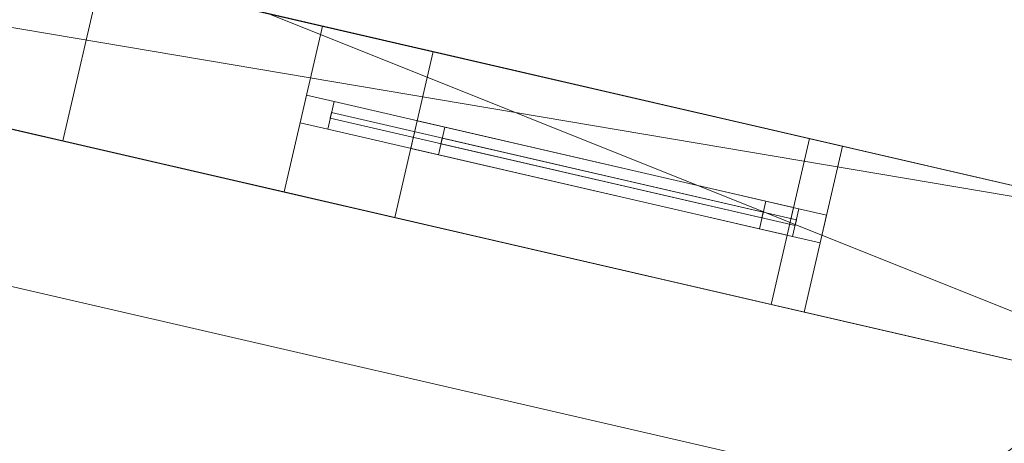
# Model space of a CAD drawing. Header units: millimetres. Extents: x -430348 to -225823, y -86243 to 5084.
# Tile 736 of 1056: x -338964 to -337230, y -66184 to -65438. Entities that reach past the tile are written whole.
import ezdxf

# ---------------------------------------------------------------- set-up
doc = ezdxf.new("R2010")
doc.units = ezdxf.units.MM
for name, color, linetype, lineweight in [('A-GLAZ-CURT', 52, 'Continuous', 9), ('A-GLAZ-CWMG', 51, 'Continuous', 9), ('A-ROOF', 132, 'Continuous', 9), ('A-WALL', 113, 'Continuous', 9)]:
    doc.layers.add(name, color=color, linetype=linetype, lineweight=lineweight)

# ---------------------------------------------------------------- blocks, each defined once
blk = doc.blocks.new('System Panel - Glazed-544236-_3D_ Copy 1')
at = {"layer": 'A-GLAZ-CURT', "transparency": 33554471}
mesh = blk.add_polyface(dxfattribs=at)
corners = [(-290, 5), (-290, 5, 865), (290, 5, 865), (290, 5)]
mesh.append_faces([[corners[k] for k in face] for face in [(2, 3, 0, 1)]])
mesh = blk.add_polyface(dxfattribs=at)
corners = [(290, -5), (-290, -5), (-290, 5), (290, 5)]
mesh.append_faces([[corners[k] for k in face] for face in [(3, 0, 1, 2)]])
mesh = blk.add_polyface(dxfattribs=at)
corners = [(-290, -5, 865), (290, -5, 865), (290, 5, 865), (-290, 5, 865)]
mesh.append_faces([[corners[k] for k in face] for face in [(3, 0, 1, 2)]])
mesh = blk.add_polyface(dxfattribs=at)
corners = [(-290, -5), (-290, -5, 865), (-290, 5, 865), (-290, 5)]
mesh.append_faces([[corners[k] for k in face] for face in [(0, 1, 2, 3)]])
mesh = blk.add_polyface(dxfattribs=at)
corners = [(290, -5, 865), (290, -5), (290, 5), (290, 5, 865)]
mesh.append_faces([[corners[k] for k in face] for face in [(0, 1, 2, 3)]])
mesh = blk.add_polyface(dxfattribs=at)
corners = [(-290, -5), (290, -5), (290, -5, 865), (-290, -5, 865)]
mesh.append_faces([[corners[k] for k in face] for face in [(3, 0, 1, 2)]])
blk = doc.blocks.new('Rectangular Mullion - 50mm x 50mm-531330-_3D_ Copy 1')
at = {"layer": 'A-GLAZ-CWMG'}
mesh = blk.add_polyface(dxfattribs=at)
corners = [(0, 25), (-50, 25), (-50, -25), (0, -25)]
mesh.append_faces([[corners[k] for k in face] for face in [(2, 3, 0, 1)]])
mesh = blk.add_polyface(dxfattribs=at)
corners = [(-50, 25), (0, 25), (0, 25, -360), (-50, 25, -360)]
mesh.append_faces([[corners[k] for k in face] for face in [(3, 0, 1, 2)]])
mesh = blk.add_polyface(dxfattribs=at)
corners = [(-50, -25), (-50, 25), (-50, 25, -360), (-50, -25, -360)]
mesh.append_faces([[corners[k] for k in face] for face in [(3, 0, 1, 2)]])
mesh = blk.add_polyface(dxfattribs=at)
corners = [(0, 25), (0, -25), (0, -25, -360), (0, 25, -360)]
mesh.append_faces([[corners[k] for k in face] for face in [(3, 0, 1, 2)]])
mesh = blk.add_polyface(dxfattribs=at)
corners = [(0, -25), (-50, -25), (-50, -25, -360), (0, -25, -360)]
mesh.append_faces([[corners[k] for k in face] for face in [(3, 0, 1, 2)]])
blk = doc.blocks.new('Rectangular Mullion - 50mm x 50mm-494482-_3D_ Copy 1')
at = {"layer": 'A-GLAZ-CWMG'}
mesh = blk.add_polyface(dxfattribs=at)
corners = [(0, 25), (-50, 25), (-50, -25), (0, -25)]
mesh.append_faces([[corners[k] for k in face] for face in [(2, 3, 0, 1)]])
mesh = blk.add_polyface(dxfattribs=at)
corners = [(0, 25, -580.1), (0, -25, -580.1), (-50, -25, -580.1), (-50, 25, -580.1)]
mesh.append_faces([[corners[k] for k in face] for face in [(0, 1, 2, 3)]])
mesh = blk.add_polyface(dxfattribs=at)
corners = [(-50, 25), (0, 25), (0, 25, -580.1), (-50, 25, -580.1)]
mesh.append_faces([[corners[k] for k in face] for face in [(0, 1, 2, 3)]])
mesh = blk.add_polyface(dxfattribs=at)
corners = [(-50, -25), (-50, 25), (-50, 25, -580.1), (-50, -25, -580.1)]
mesh.append_faces([[corners[k] for k in face] for face in [(0, 1, 2, 3)]])
mesh = blk.add_polyface(dxfattribs=at)
corners = [(0, 25), (0, -25), (0, -25, -580.1), (0, 25, -580.1)]
mesh.append_faces([[corners[k] for k in face] for face in [(0, 1, 2, 3)]])
mesh = blk.add_polyface(dxfattribs=at)
corners = [(0, -25), (-50, -25), (-50, -25, -580.1), (0, -25, -580.1)]
mesh.append_faces([[corners[k] for k in face] for face in [(0, 1, 2, 3)]])
blk = doc.blocks.new('Rectangular Mullion - 50mm x 50mm-225191-_3D_ Copy 1')
at = {"layer": 'A-GLAZ-CWMG'}
mesh = blk.add_polyface(dxfattribs=at)
corners = [(0, 25), (-50, 25), (-50, -25), (0, -25)]
mesh.append_faces([[corners[k] for k in face] for face in [(3, 0, 1, 2)]])
mesh = blk.add_polyface(dxfattribs=at)
corners = [(-50, 25), (0, 25), (0, 25, -940), (-50, 25, -940)]
mesh.append_faces([[corners[k] for k in face] for face in [(3, 0, 1, 2)]])
mesh = blk.add_polyface(dxfattribs=at)
corners = [(-50, -25), (-50, 25), (-50, 25, -940), (-50, -25, -940)]
mesh.append_faces([[corners[k] for k in face] for face in [(3, 0, 1, 2)]])
mesh = blk.add_polyface(dxfattribs=at)
corners = [(0, 25), (0, -25), (0, -25, -940), (0, 25, -940)]
mesh.append_faces([[corners[k] for k in face] for face in [(3, 0, 1, 2)]])
mesh = blk.add_polyface(dxfattribs=at)
corners = [(0, -25), (-50, -25), (-50, -25, -940), (0, -25, -940)]
mesh.append_faces([[corners[k] for k in face] for face in [(3, 0, 1, 2)]])
blk = doc.blocks.new('Rectangular Mullion - 50mm x 50mm-494483-_3D_ Copy 1')
at = {"layer": 'A-GLAZ-CWMG'}
mesh = blk.add_polyface(dxfattribs=at)
corners = [(0, 25), (-50, 25), (-50, -25), (0, -25)]
mesh.append_faces([[corners[k] for k in face] for face in [(2, 3, 0, 1)]])
mesh = blk.add_polyface(dxfattribs=at)
corners = [(0, 25, -580.1), (0, -25, -580.1), (-50, -25, -580.1), (-50, 25, -580.1)]
mesh.append_faces([[corners[k] for k in face] for face in [(0, 1, 2, 3)]])
mesh = blk.add_polyface(dxfattribs=at)
corners = [(-50, 25), (0, 25), (0, 25, -580.1), (-50, 25, -580.1)]
mesh.append_faces([[corners[k] for k in face] for face in [(0, 1, 2, 3)]])
mesh = blk.add_polyface(dxfattribs=at)
corners = [(-50, -25), (-50, 25), (-50, 25, -580.1), (-50, -25, -580.1)]
mesh.append_faces([[corners[k] for k in face] for face in [(0, 1, 2, 3)]])
mesh = blk.add_polyface(dxfattribs=at)
corners = [(0, 25), (0, -25), (0, -25, -580.1), (0, 25, -580.1)]
mesh.append_faces([[corners[k] for k in face] for face in [(0, 1, 2, 3)]])
mesh = blk.add_polyface(dxfattribs=at)
corners = [(0, -25), (-50, -25), (-50, -25, -580.1), (0, -25, -580.1)]
mesh.append_faces([[corners[k] for k in face] for face in [(0, 1, 2, 3)]])
blk = doc.blocks.new('System Panel - Glazed-544237-_3D_ Copy 1')
at = {"layer": 'A-GLAZ-CURT', "transparency": 33554471}
mesh = blk.add_polyface(dxfattribs=at)
corners = [(-290, 5), (-290, 5, 285), (290, 5, 285), (290, 5)]
mesh.append_faces([[corners[k] for k in face] for face in [(2, 3, 0, 1)]])
mesh = blk.add_polyface(dxfattribs=at)
corners = [(290, -5), (-290, -5), (-290, 5), (290, 5)]
mesh.append_faces([[corners[k] for k in face] for face in [(3, 0, 1, 2)]])
mesh = blk.add_polyface(dxfattribs=at)
corners = [(-290, -5, 285), (290, -5, 285), (290, 5, 285), (-290, 5, 285)]
mesh.append_faces([[corners[k] for k in face] for face in [(3, 0, 1, 2)]])
mesh = blk.add_polyface(dxfattribs=at)
corners = [(-290, -5), (-290, -5, 285), (-290, 5, 285), (-290, 5)]
mesh.append_faces([[corners[k] for k in face] for face in [(0, 1, 2, 3)]])
mesh = blk.add_polyface(dxfattribs=at)
corners = [(290, -5, 285), (290, -5), (290, 5), (290, 5, 285)]
mesh.append_faces([[corners[k] for k in face] for face in [(0, 1, 2, 3)]])
mesh = blk.add_polyface(dxfattribs=at)
corners = [(-290, -5), (290, -5), (290, -5, 285), (-290, -5, 285)]
mesh.append_faces([[corners[k] for k in face] for face in [(3, 0, 1, 2)]])
blk = doc.blocks.new('Rectangular Mullion - 50mm x 50mm-531332-_3D_ Copy 1')
at = {"layer": 'A-GLAZ-CWMG'}
mesh = blk.add_polyface(dxfattribs=at)
corners = [(0, 25, -940), (0, -25, -940), (-50, -25, -940), (-50, 25, -940)]
mesh.append_faces([[corners[k] for k in face] for face in [(0, 1, 2, 3)]])
mesh = blk.add_polyface(dxfattribs=at)
corners = [(-50, 25), (0, 25), (0, 25, -940), (-50, 25, -940)]
mesh.append_faces([[corners[k] for k in face] for face in [(3, 0, 1, 2)]])
mesh = blk.add_polyface(dxfattribs=at)
corners = [(-50, -25), (-50, 25), (-50, 25, -940), (-50, -25, -940)]
mesh.append_faces([[corners[k] for k in face] for face in [(3, 0, 1, 2)]])
mesh = blk.add_polyface(dxfattribs=at)
corners = [(0, 25), (0, -25), (0, -25, -940), (0, 25, -940)]
mesh.append_faces([[corners[k] for k in face] for face in [(3, 0, 1, 2)]])
mesh = blk.add_polyface(dxfattribs=at)
corners = [(0, -25), (-50, -25), (-50, -25, -940), (0, -25, -940)]
mesh.append_faces([[corners[k] for k in face] for face in [(3, 0, 1, 2)]])
blk = doc.blocks.new('Rectangular Mullion - 50mm x 50mm-531333-_3D_ Copy 1')
at = {"layer": 'A-GLAZ-CWMG'}
mesh = blk.add_polyface(dxfattribs=at)
corners = [(0, 25, -360), (0, -25, -360), (-50, -25, -360), (-50, 25, -360)]
mesh.append_faces([[corners[k] for k in face] for face in [(0, 1, 2, 3)]])
mesh = blk.add_polyface(dxfattribs=at)
corners = [(-50, 25), (0, 25), (0, 25, -360), (-50, 25, -360)]
mesh.append_faces([[corners[k] for k in face] for face in [(3, 0, 1, 2)]])
mesh = blk.add_polyface(dxfattribs=at)
corners = [(-50, -25), (-50, 25), (-50, 25, -360), (-50, -25, -360)]
mesh.append_faces([[corners[k] for k in face] for face in [(3, 0, 1, 2)]])
mesh = blk.add_polyface(dxfattribs=at)
corners = [(0, 25), (0, -25), (0, -25, -360), (0, 25, -360)]
mesh.append_faces([[corners[k] for k in face] for face in [(3, 0, 1, 2)]])
mesh = blk.add_polyface(dxfattribs=at)
corners = [(0, -25), (-50, -25), (-50, -25, -360), (0, -25, -360)]
mesh.append_faces([[corners[k] for k in face] for face in [(3, 0, 1, 2)]])
blk = doc.blocks.new('Rectangular Mullion - 50mm x 50mm-494484-_3D_ Copy 1')
at = {"layer": 'A-GLAZ-CWMG'}
mesh = blk.add_polyface(dxfattribs=at)
corners = [(25, 25), (-25, 25), (-25, -25), (25, -25)]
mesh.append_faces([[corners[k] for k in face] for face in [(2, 3, 0, 1)]])
mesh = blk.add_polyface(dxfattribs=at)
corners = [(25, 25, -580.1), (25, -25, -580.1), (-25, -25, -580.1), (-25, 25, -580.1)]
mesh.append_faces([[corners[k] for k in face] for face in [(0, 1, 2, 3)]])
mesh = blk.add_polyface(dxfattribs=at)
corners = [(-25, 25), (25, 25), (25, 25, -580.1), (-25, 25, -580.1)]
mesh.append_faces([[corners[k] for k in face] for face in [(0, 1, 2, 3)]])
mesh = blk.add_polyface(dxfattribs=at)
corners = [(-25, -25), (-25, 25), (-25, 25, -580.1), (-25, -25, -580.1)]
mesh.append_faces([[corners[k] for k in face] for face in [(0, 1, 2, 3)]])
mesh = blk.add_polyface(dxfattribs=at)
corners = [(25, 25), (25, -25), (25, -25, -580.1), (25, 25, -580.1)]
mesh.append_faces([[corners[k] for k in face] for face in [(0, 1, 2, 3)]])
mesh = blk.add_polyface(dxfattribs=at)
corners = [(25, -25), (-25, -25), (-25, -25, -580.1), (25, -25, -580.1)]
mesh.append_faces([[corners[k] for k in face] for face in [(0, 1, 2, 3)]])
blk = doc.blocks.new('Rectangular Mullion - 50mm x 50mm-386243-_3D_ Copy 1')
at = {"layer": 'A-GLAZ-CWMG'}
mesh = blk.add_polyface(dxfattribs=at)
corners = [(0, 25), (-50, 25), (-50, -25), (0, -25)]
mesh.append_faces([[corners[k] for k in face] for face in [(2, 3, 0, 1)]])
mesh = blk.add_polyface(dxfattribs=at)
corners = [(0, 25, -250), (0, -25, -250), (-50, -25, -250), (-50, 25, -250)]
mesh.append_faces([[corners[k] for k in face] for face in [(0, 1, 2, 3)]])
mesh = blk.add_polyface(dxfattribs=at)
corners = [(-50, 25), (0, 25), (0, 25, -250), (-50, 25, -250)]
mesh.append_faces([[corners[k] for k in face] for face in [(0, 1, 2, 3)]])
mesh = blk.add_polyface(dxfattribs=at)
corners = [(-50, -25), (-50, 25), (-50, 25, -250), (-50, -25, -250)]
mesh.append_faces([[corners[k] for k in face] for face in [(0, 1, 2, 3)]])
mesh = blk.add_polyface(dxfattribs=at)
corners = [(0, 25), (0, -25), (0, -25, -250), (0, 25, -250)]
mesh.append_faces([[corners[k] for k in face] for face in [(0, 1, 2, 3)]])
mesh = blk.add_polyface(dxfattribs=at)
corners = [(0, -25), (-50, -25), (-50, -25, -250), (0, -25, -250)]
mesh.append_faces([[corners[k] for k in face] for face in [(0, 1, 2, 3)]])
blk = doc.blocks.new('Rectangular Mullion - 50mm x 50mm-430085-_3D_ Copy 1')
at = {"layer": 'A-GLAZ-CWMG'}
mesh = blk.add_polyface(dxfattribs=at)
corners = [(0, 25), (-50, 25), (-50, -25), (0, -25)]
mesh.append_faces([[corners[k] for k in face] for face in [(3, 0, 1, 2)]])
mesh = blk.add_polyface(dxfattribs=at)
corners = [(0, 25, -840), (0, -25, -840), (-50, -25, -840), (-50, 25, -840)]
mesh.append_faces([[corners[k] for k in face] for face in [(3, 0, 1, 2)]])
mesh = blk.add_polyface(dxfattribs=at)
corners = [(-50, 25), (0, 25), (0, 25, -840), (-50, 25, -840)]
mesh.append_faces([[corners[k] for k in face] for face in [(0, 1, 2, 3)]])
mesh = blk.add_polyface(dxfattribs=at)
corners = [(-50, -25), (-50, 25), (-50, 25, -840), (-50, -25, -840)]
mesh.append_faces([[corners[k] for k in face] for face in [(0, 1, 2, 3)]])
mesh = blk.add_polyface(dxfattribs=at)
corners = [(0, 25), (0, -25), (0, -25, -840), (0, 25, -840)]
mesh.append_faces([[corners[k] for k in face] for face in [(0, 1, 2, 3)]])
mesh = blk.add_polyface(dxfattribs=at)
corners = [(0, -25), (-50, -25), (-50, -25, -840), (0, -25, -840)]
mesh.append_faces([[corners[k] for k in face] for face in [(0, 1, 2, 3)]])
blk = doc.blocks.new('System Panel - Glazed-544238-_3D_ Copy 1')
at = {"layer": 'A-GLAZ-CURT', "transparency": 33554471}
mesh = blk.add_polyface(dxfattribs=at)
corners = [(-420, 5), (-420, 5, 150), (420, 5, 150), (420, 5)]
mesh.append_faces([[corners[k] for k in face] for face in [(1, 2, 3, 0)]])
mesh = blk.add_polyface(dxfattribs=at)
corners = [(420, -5), (-420, -5), (-420, 5), (420, 5)]
mesh.append_faces([[corners[k] for k in face] for face in [(0, 1, 2, 3)]])
mesh = blk.add_polyface(dxfattribs=at)
corners = [(-420, -5, 150), (420, -5, 150), (420, 5, 150), (-420, 5, 150)]
mesh.append_faces([[corners[k] for k in face] for face in [(0, 1, 2, 3)]])
mesh = blk.add_polyface(dxfattribs=at)
corners = [(-420, -5), (-420, -5, 150), (-420, 5, 150), (-420, 5)]
mesh.append_faces([[corners[k] for k in face] for face in [(0, 1, 2, 3)]])
mesh = blk.add_polyface(dxfattribs=at)
corners = [(420, -5, 150), (420, -5), (420, 5), (420, 5, 150)]
mesh.append_faces([[corners[k] for k in face] for face in [(0, 1, 2, 3)]])
mesh = blk.add_polyface(dxfattribs=at)
corners = [(-420, -5), (420, -5), (420, -5, 150), (-420, -5, 150)]
mesh.append_faces([[corners[k] for k in face] for face in [(3, 0, 1, 2)]])
blk = doc.blocks.new('Rectangular Mullion - 50mm x 50mm-386242-_3D_ Copy 1')
at = {"layer": 'A-GLAZ-CWMG'}
mesh = blk.add_polyface(dxfattribs=at)
corners = [(0, 25), (-50, 25), (-50, -25), (0, -25)]
mesh.append_faces([[corners[k] for k in face] for face in [(2, 3, 0, 1)]])
mesh = blk.add_polyface(dxfattribs=at)
corners = [(0, 25, -250), (0, -25, -250), (-50, -25, -250), (-50, 25, -250)]
mesh.append_faces([[corners[k] for k in face] for face in [(0, 1, 2, 3)]])
mesh = blk.add_polyface(dxfattribs=at)
corners = [(-50, 25), (0, 25), (0, 25, -250), (-50, 25, -250)]
mesh.append_faces([[corners[k] for k in face] for face in [(0, 1, 2, 3)]])
mesh = blk.add_polyface(dxfattribs=at)
corners = [(-50, -25), (-50, 25), (-50, 25, -250), (-50, -25, -250)]
mesh.append_faces([[corners[k] for k in face] for face in [(0, 1, 2, 3)]])
mesh = blk.add_polyface(dxfattribs=at)
corners = [(0, 25), (0, -25), (0, -25, -250), (0, 25, -250)]
mesh.append_faces([[corners[k] for k in face] for face in [(0, 1, 2, 3)]])
mesh = blk.add_polyface(dxfattribs=at)
corners = [(0, -25), (-50, -25), (-50, -25, -250), (0, -25, -250)]
mesh.append_faces([[corners[k] for k in face] for face in [(0, 1, 2, 3)]])
blk = doc.blocks.new('Rectangular Mullion - 50mm x 50mm-430086-_3D_ Copy 1')
at = {"layer": 'A-GLAZ-CWMG'}
mesh = blk.add_polyface(dxfattribs=at)
corners = [(0, 25), (-50, 25), (-50, -25), (0, -25)]
mesh.append_faces([[corners[k] for k in face] for face in [(2, 3, 0, 1)]])
mesh = blk.add_polyface(dxfattribs=at)
corners = [(0, 25, -840), (0, -25, -840), (-50, -25, -840), (-50, 25, -840)]
mesh.append_faces([[corners[k] for k in face] for face in [(0, 1, 2, 3)]])
mesh = blk.add_polyface(dxfattribs=at)
corners = [(-50, 25), (0, 25), (0, 25, -840), (-50, 25, -840)]
mesh.append_faces([[corners[k] for k in face] for face in [(0, 1, 2, 3)]])
mesh = blk.add_polyface(dxfattribs=at)
corners = [(-50, -25), (-50, 25), (-50, 25, -840), (-50, -25, -840)]
mesh.append_faces([[corners[k] for k in face] for face in [(0, 1, 2, 3)]])
mesh = blk.add_polyface(dxfattribs=at)
corners = [(0, 25), (0, -25), (0, -25, -840), (0, 25, -840)]
mesh.append_faces([[corners[k] for k in face] for face in [(0, 1, 2, 3)]])
mesh = blk.add_polyface(dxfattribs=at)
corners = [(0, -25), (-50, -25), (-50, -25, -840), (0, -25, -840)]
mesh.append_faces([[corners[k] for k in face] for face in [(0, 1, 2, 3)]])
blk = doc.blocks.new('System Panel - Door-544239-_3D_ Copy 1')
at = {"layer": 'A-GLAZ-CURT'}
mesh = blk.add_polyface(dxfattribs=at)
corners = [(-420, 5), (-420, 5, 2150), (420, 5, 2150), (420, 5)]
mesh.append_faces([[corners[k] for k in face] for face in [(2, 3, 0, 1)]])
mesh = blk.add_polyface(dxfattribs=at)
corners = [(420, -5), (-420, -5), (-420, 5), (420, 5)]
mesh.append_faces([[corners[k] for k in face] for face in [(0, 1, 2, 3)]])
mesh = blk.add_polyface(dxfattribs=at)
corners = [(-420, -5, 2150), (420, -5, 2150), (420, 5, 2150), (-420, 5, 2150)]
mesh.append_faces([[corners[k] for k in face] for face in [(0, 1, 2, 3)]])
mesh = blk.add_polyface(dxfattribs=at)
corners = [(-420, -5), (-420, -5, 2150), (-420, 5, 2150), (-420, 5)]
mesh.append_faces([[corners[k] for k in face] for face in [(3, 0, 1, 2)]])
mesh = blk.add_polyface(dxfattribs=at)
corners = [(420, -5, 2150), (420, -5), (420, 5), (420, 5, 2150)]
mesh.append_faces([[corners[k] for k in face] for face in [(3, 0, 1, 2)]])
mesh = blk.add_polyface(dxfattribs=at)
corners = [(-420, -5), (420, -5), (420, -5, 2150), (-420, -5, 2150)]
mesh.append_faces([[corners[k] for k in face] for face in [(2, 3, 0, 1)]])
blk = doc.blocks.new('Rectangular Mullion - 50mm x 50mm-544240-_3D_ Copy 1')
at = {"layer": 'A-GLAZ-CWMG'}
mesh = blk.add_polyface(dxfattribs=at)
corners = [(0, 25), (-50, 25), (-50, -25), (0, -25)]
mesh.append_faces([[corners[k] for k in face] for face in [(2, 3, 0, 1)]])
mesh = blk.add_polyface(dxfattribs=at)
corners = [(0, 25, -2200), (0, -25, -2200), (-50, -25, -2200), (-50, 25, -2200)]
mesh.append_faces([[corners[k] for k in face] for face in [(0, 1, 2, 3)]])
mesh = blk.add_polyface(dxfattribs=at)
corners = [(-50, 25), (0, 25), (0, 25, -2200), (-50, 25, -2200)]
mesh.append_faces([[corners[k] for k in face] for face in [(3, 0, 1, 2)]])
mesh = blk.add_polyface(dxfattribs=at)
corners = [(-50, -25), (-50, 25), (-50, 25, -2200), (-50, -25, -2200)]
mesh.append_faces([[corners[k] for k in face] for face in [(0, 1, 2, 3)]])
mesh = blk.add_polyface(dxfattribs=at)
corners = [(0, 25), (0, -25), (0, -25, -2200), (0, 25, -2200)]
mesh.append_faces([[corners[k] for k in face] for face in [(0, 1, 2, 3)]])
mesh = blk.add_polyface(dxfattribs=at)
corners = [(0, -25), (-50, -25), (-50, -25, -2200), (0, -25, -2200)]
mesh.append_faces([[corners[k] for k in face] for face in [(3, 0, 1, 2)]])
blk = doc.blocks.new('Rectangular Mullion - 50mm x 50mm-544241-_3D_ Copy 1')
at = {"layer": 'A-GLAZ-CWMG'}
mesh = blk.add_polyface(dxfattribs=at)
corners = [(0, 25), (-50, 25), (-50, -25), (0, -25)]
mesh.append_faces([[corners[k] for k in face] for face in [(2, 3, 0, 1)]])
mesh = blk.add_polyface(dxfattribs=at)
corners = [(0, 25, -2200), (0, -25, -2200), (-50, -25, -2200), (-50, 25, -2200)]
mesh.append_faces([[corners[k] for k in face] for face in [(0, 1, 2, 3)]])
mesh = blk.add_polyface(dxfattribs=at)
corners = [(-50, 25), (0, 25), (0, 25, -2200), (-50, 25, -2200)]
mesh.append_faces([[corners[k] for k in face] for face in [(3, 0, 1, 2)]])
mesh = blk.add_polyface(dxfattribs=at)
corners = [(-50, -25), (-50, 25), (-50, 25, -2200), (-50, -25, -2200)]
mesh.append_faces([[corners[k] for k in face] for face in [(3, 0, 1, 2)]])
mesh = blk.add_polyface(dxfattribs=at)
corners = [(0, 25), (0, -25), (0, -25, -2200), (0, 25, -2200)]
mesh.append_faces([[corners[k] for k in face] for face in [(3, 0, 1, 2)]])
mesh = blk.add_polyface(dxfattribs=at)
corners = [(0, -25), (-50, -25), (-50, -25, -2200), (0, -25, -2200)]
mesh.append_faces([[corners[k] for k in face] for face in [(3, 0, 1, 2)]])

msp = doc.modelspace()

# ---------------------------------------------------------------- block references
at = {"layer": 'A-GLAZ-CURT', "transparency": 33554471}
for name, p, rotation in [('System Panel - Glazed-544238-_3D_ Copy 1', (-338006.4, -65701.4, 61875.5), 346.9999999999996), ('System Panel - Glazed-544236-_3D_ Copy 1', (-337938.2, -65717.2, 63198.9), 347.0000000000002), ('System Panel - Glazed-544237-_3D_ Copy 1', (-337938.2, -65717.2, 64113.9), 347.0000000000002)]:
    msp.add_blockref(name, p, dxfattribs=dict(at, rotation=rotation))
at = {"layer": 'A-GLAZ-CURT', "rotation": 347.0000000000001}
msp.add_blockref('System Panel - Door-544239-_3D_ Copy 1', (-338006.4, -65701.4, 59675.5), dxfattribs=at)
at = {"layer": 'A-GLAZ-CWMG'}
for name, p, rotation in [('Rectangular Mullion - 50mm x 50mm-386243-_3D_ Copy 1', (-338464.3, -65595.7, 62075.5), 166.9999999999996), ('Rectangular Mullion - 50mm x 50mm-544241-_3D_ Copy 1', (-338464.3, -65595.7, 61825.5), 167.0000000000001), ('Rectangular Mullion - 50mm x 50mm-531330-_3D_ Copy 1', (-338269.4, -65640.7, 64448.9), 167.0000000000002), ('Rectangular Mullion - 50mm x 50mm-531332-_3D_ Copy 1', (-338269.4, -65640.7, 64088.9), 167.0000000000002)]:
    msp.add_blockref(name, p, dxfattribs=dict(at, rotation=rotation))
at = {"layer": 'A-GLAZ-CWMG', "extrusion": (0.97437, -0.224951, 0), "rotation": 90}
for name, p in [('Rectangular Mullion - 50mm x 50mm-430085-_3D_ Copy 1', (-140052.4, 62075.5, -314143.7)), ('Rectangular Mullion - 50mm x 50mm-494482-_3D_ Copy 1', (-140052.4, 64448.9, -314203.7)), ('Rectangular Mullion - 50mm x 50mm-494484-_3D_ Copy 1', (-140052.4, 64088.9, -314203.7))]:
    msp.add_blockref(name, p, dxfattribs=at)
at = {"layer": 'A-GLAZ-CWMG', "extrusion": (-0.97437, 0.224951, 0), "rotation": 270}
for name, p in [('Rectangular Mullion - 50mm x 50mm-430086-_3D_ Copy 1', (140052.4, 61825.5, 314983.7)), ('Rectangular Mullion - 50mm x 50mm-430086-_3D_ Copy 1', (140052.4, 59625.5, 314983.7)), ('Rectangular Mullion - 50mm x 50mm-494483-_3D_ Copy 1', (140052.4, 63148.9, 314783.7))]:
    msp.add_blockref(name, p, dxfattribs=at)
at = {"layer": 'A-GLAZ-CWMG', "extrusion": (0, 0, -1)}
for name, p, rotation in [('Rectangular Mullion - 50mm x 50mm-225191-_3D_ Copy 1', (337606.9, -65793.7, -63148.9), 192.9999999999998), ('Rectangular Mullion - 50mm x 50mm-531333-_3D_ Copy 1', (337606.9, -65793.7, -64088.9), 192.9999999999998), ('Rectangular Mullion - 50mm x 50mm-386242-_3D_ Copy 1', (337548.4, -65807.1, -61825.5), 193.0000000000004), ('Rectangular Mullion - 50mm x 50mm-544240-_3D_ Copy 1', (337548.4, -65807.1, -59625.5), 192.9999999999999)]:
    msp.add_blockref(name, p, dxfattribs=dict(at, rotation=rotation))

# ---------------------------------------------------------------- meshes
at = {"layer": 'A-ROOF'}
mesh = msp.add_polyface(dxfattribs=at)
corners = [(-333679.3, -67131.4, 64510), (-333787.9, -67106.3, 64510), (-335095.5, -64675.5, 65989.7), (-337337.2, -66286.9, 64510), (-337344.3, -66285.3, 64510), (-341698.3, -65280.1, 64510), (-341704.9, -65278.5, 64510), (-343057.1, -62796.3, 66018.2), (-345361.9, -64434.3, 64510), (-345595.8, -64380.3, 64510), (-347012.5, -61860.2, 66034.2), (-349390.6, -63504.2, 64510), (-349395.8, -63503, 64510), (-351315.3, -63059.8, 64510), (-347357.6, -60586.7, 66863.9), (-332936.9, -63916, 66863.9)]
mesh.append_faces([[corners[k] for k in face] for face in [(15, 7, 14)]], dxfattribs={"vtx0": -1, "vtx1": -1})
mesh.append_faces([[corners[k] for k in face] for face in [(10, 14, 7, 9)]], dxfattribs={"vtx0": -1, "vtx1": -1, "vtx2": -1})
mesh.append_faces([[corners[k] for k in face] for face in [(2, 5, 7, 15)]], dxfattribs={"vtx0": -1, "vtx1": -1, "vtx2": -1, "vtx3": -1})
mesh.append_faces([[corners[k] for k in face] for face in [(10, 11, 12), (7, 8, 9), (0, 1, 2, 15), (5, 6, 7)]], dxfattribs={"vtx2": -1})
mesh.append_faces([[corners[k] for k in face] for face in [(12, 13, 14, 10)]], dxfattribs={"vtx2": -1, "vtx3": -1})
mesh.append_faces([[corners[k] for k in face] for face in [(2, 3, 4, 5)]], dxfattribs={"vtx3": -1})
mesh = msp.add_polyface(dxfattribs=at)
corners = [(-333679.3, -67131.4, 64632.8), (-332936.9, -63916, 66986.7), (-347357.6, -60586.7, 66986.7), (-351315.3, -63059.8, 64632.8), (-349395.8, -63503, 64632.8), (-347011.2, -61854.5, 66161.2), (-345590.6, -64381.5, 64632.8), (-345368.5, -64432.7, 64632.8), (-343055.3, -62788.8, 66146.5), (-341698.3, -65280.1, 64632.8), (-337344.3, -66285.3, 64632.8), (-335093.6, -64667.3, 66118.5), (-333780.7, -67108, 64632.8)]
mesh.append_faces([[corners[k] for k in face] for face in [(8, 2, 5, 6)]], dxfattribs={"vtx0": -1, "vtx1": -1, "vtx3": -1})
mesh.append_faces([[corners[k] for k in face] for face in [(8, 1, 2)]], dxfattribs={"vtx0": -1, "vtx2": -1})
mesh.append_faces([[corners[k] for k in face] for face in [(7, 8, 6)]], dxfattribs={"vtx1": -1})
mesh.append_faces([[corners[k] for k in face] for face in [(8, 9, 11, 1)]], dxfattribs={"vtx1": -1, "vtx2": -1, "vtx3": -1})
mesh.append_faces([[corners[k] for k in face] for face in [(9, 10, 11)]], dxfattribs={"vtx2": -1})
mesh.append_faces([[corners[k] for k in face] for face in [(2, 3, 4, 5), (11, 12, 0, 1)]], dxfattribs={"vtx3": -1})
mesh = msp.add_polyface(dxfattribs=at)
corners = [(-337344.3, -66285.3, 64632.8), (-337404.3, -66544.9, 64632.8), (-335622.1, -66956.4, 66118.5), (-335093.6, -64667.3, 66118.5)]
mesh.append_faces([[corners[k] for k in face] for face in [(2, 3, 0, 1)]])
mesh = msp.add_polyface(dxfattribs=at)
corners = [(-337397.1, -66546.6, 64510), (-337337.2, -66286.9, 64510), (-335095.5, -64675.5, 65989.7), (-335622.1, -66956.4, 65989.7)]
mesh.append_faces([[corners[k] for k in face] for face in [(1, 2, 3, 0)]])
mesh = msp.add_polyface(dxfattribs=at)
corners = [(-337344.3, -66285.3, 64510), (-337344.3, -66285.3, 64632.8), (-341698.3, -65280.1, 64632.8), (-341698.3, -65280.1, 64510)]
mesh.append_faces([[corners[k] for k in face] for face in [(2, 3, 0, 1)]])
at = {"layer": 'A-WALL'}
mesh = msp.add_polyface(dxfattribs=at)
corners = [(-336905.1, -65801.7, 59055.2), (-336709.3, -66154.8, 59055.2), (-338887.8, -65651.9, 59055.2), (-338820.3, -65359.6, 59055.2), (-338528, -65427, 59055.2), (-341928.5, -64642, 59055.2), (-340261.2, -65026.9, 59055.2), (-339968.9, -65094.4, 59055.2), (-340036.4, -65386.7, 59055.2), (-342259.1, -64873.5, 59055.2)]
mesh.append_faces([[corners[k] for k in face] for face in [(8, 6, 7)]], dxfattribs={"vtx0": -1})
mesh.append_faces([[corners[k] for k in face] for face in [(4, 0, 1), (2, 3, 4, 1), (9, 5, 6, 8)]], dxfattribs={"vtx2": -1})
mesh = msp.add_polyface(dxfattribs=at)
corners = [(-341877.6, -64961.6, 64702.6), (-337045.4, -66077.2, 64702.6), (-336835.9, -65926.6, 64840.9), (-336905.1, -65801.7, 64916.5), (-341928.5, -64642, 64916.5), (-342017.6, -64704.4, 64858.8)]
mesh.append_faces([[corners[k] for k in face] for face in [(4, 5, 0, 3), (1, 2, 3, 0)]], dxfattribs={"vtx2": -1})
mesh = msp.add_polyface(dxfattribs=at)
corners = [(-336905.1, -65801.7, 64916.5), (-336905.1, -65801.7, 59055.2), (-338528, -65427, 59055.2), (-338820.3, -65359.6, 59055.2), (-338820.3, -65359.6, 62075.5), (-339968.9, -65094.4, 62075.5), (-339968.9, -65094.4, 59055.2), (-340261.2, -65026.9, 59055.2), (-341928.5, -64642, 59055.2), (-341928.5, -64642, 64916.5), (-338235.7, -65494.5, 64448.9), (-338235.7, -65494.5, 63148.9), (-337573.1, -65647.5, 63148.9), (-337573.1, -65647.5, 64448.9), (-339658.3, -65166.1, 64448.9), (-339658.3, -65166.1, 63148.9), (-339112.6, -65292.1, 63148.9), (-339112.6, -65292.1, 64448.9), (-341197.8, -64810.7, 64448.9), (-341197.8, -64810.7, 63148.9), (-340535.2, -64963.6, 63148.9), (-340535.2, -64963.6, 64448.9), (-340398.8, -64995.1, 62075.5), (-341314.7, -64783.7, 62075.5), (-341314.7, -64783.7, 59625.5), (-340398.8, -64995.1, 59625.5), (-338430.6, -65449.5, 59625.5), (-337514.7, -65661, 59625.5), (-337514.7, -65661, 62075.5), (-338430.6, -65449.5, 62075.5)]
mesh.append_faces([[corners[k] for k in face] for face in [(29, 4, 11), (19, 23, 9, 18)]], dxfattribs={"vtx0": -1, "vtx1": -1, "vtx2": -1})
mesh.append_faces([[corners[k] for k in face] for face in [(0, 28, 12, 13), (20, 5, 22, 23), (9, 14, 21, 18)]], dxfattribs={"vtx0": -1, "vtx1": -1, "vtx3": -1})
mesh.append_faces([[corners[k] for k in face] for face in [(2, 26, 27, 1), (1, 27, 28, 0), (26, 3, 4, 29), (26, 2, 3), (11, 16, 17, 10), (0, 17, 14, 9), (23, 19, 20)]], dxfattribs={"vtx0": -1, "vtx2": -1})
mesh.append_faces([[corners[k] for k in face] for face in [(4, 15, 16, 11), (0, 13, 10, 17), (15, 4, 5, 20)]], dxfattribs={"vtx0": -1, "vtx2": -1, "vtx3": -1})
mesh.append_faces([[corners[k] for k in face] for face in [(25, 5, 6, 7)]], dxfattribs={"vtx0": -1, "vtx3": -1})
mesh.append_faces([[corners[k] for k in face] for face in [(25, 22, 5)]], dxfattribs={"vtx1": -1, "vtx2": -1})
mesh.append_faces([[corners[k] for k in face] for face in [(11, 12, 28, 29), (24, 25, 7, 8), (23, 24, 8, 9), (14, 15, 20, 21)]], dxfattribs={"vtx1": -1, "vtx3": -1})
mesh = msp.add_polyface(dxfattribs=at)
corners = [(-336709.3, -66154.8, 64982.7), (-337045.4, -66077.2, 64702.6), (-341877.6, -64961.6, 64702.6), (-342259.1, -64873.5, 65017.4), (-342259.1, -64873.5, 59055.2), (-340036.4, -65386.7, 59055.2), (-340036.4, -65386.7, 62075.5), (-338887.8, -65651.9, 62075.5), (-338887.8, -65651.9, 59055.2), (-336709.3, -66154.8, 59055.2), (-338303.2, -65786.8, 63148.9), (-338303.2, -65786.8, 64448.9), (-337640.6, -65939.8, 64448.9), (-337640.6, -65939.8, 63148.9), (-339725.8, -65458.4, 63148.9), (-339725.8, -65458.4, 64448.9), (-339180.1, -65584.4, 64448.9), (-339180.1, -65584.4, 63148.9), (-341265.3, -65103, 63148.9), (-341265.3, -65103, 64448.9), (-340602.7, -65256, 64448.9), (-340602.7, -65256, 63148.9), (-341382.2, -65076, 62075.5), (-340466.3, -65287.4, 62075.5), (-340466.3, -65287.4, 59625.5), (-341382.2, -65076, 59625.5), (-337582.2, -65953.3, 59625.5), (-338498.1, -65741.8, 59625.5), (-338498.1, -65741.8, 62075.5), (-337582.2, -65953.3, 62075.5)]
mesh.append_faces([[corners[k] for k in face] for face in [(23, 6, 21, 22), (20, 15, 2, 19)]], dxfattribs={"vtx0": -1, "vtx1": -1, "vtx2": -1})
mesh.append_faces([[corners[k] for k in face] for face in [(10, 7, 28, 29), (1, 16, 11, 12)]], dxfattribs={"vtx0": -1, "vtx1": -1, "vtx3": -1})
mesh.append_faces([[corners[k] for k in face] for face in [(4, 25, 22, 3), (25, 4, 5, 24), (24, 5, 6, 23), (21, 14, 15, 20), (29, 13, 10)]], dxfattribs={"vtx0": -1, "vtx2": -1})
mesh.append_faces([[corners[k] for k in face] for face in [(18, 2, 3, 22)]], dxfattribs={"vtx0": -1, "vtx2": -1, "vtx3": -1})
mesh.append_faces([[corners[k] for k in face] for face in [(18, 19, 2), (21, 18, 22), (12, 13, 1)]], dxfattribs={"vtx1": -1, "vtx2": -1})
mesh.append_faces([[corners[k] for k in face] for face in [(6, 7, 14, 21), (17, 14, 7, 10), (0, 1, 13, 29)]], dxfattribs={"vtx1": -1, "vtx2": -1, "vtx3": -1})
mesh.append_faces([[corners[k] for k in face] for face in [(1, 2, 15, 16), (27, 28, 7, 8), (29, 26, 9, 0), (26, 27, 8, 9), (16, 17, 10, 11)]], dxfattribs={"vtx1": -1, "vtx3": -1})
mesh = msp.add_polyface(dxfattribs=at)
corners = [(-339968.9, -65094.4, 62075.5), (-338820.3, -65359.6, 62075.5), (-338887.8, -65651.9, 62075.5), (-340036.4, -65386.7, 62075.5)]
mesh.append_faces([[corners[k] for k in face] for face in [(3, 0, 1, 2)]])
mesh = msp.add_polyface(dxfattribs=at)
corners = [(-338887.8, -65651.9, 62075.5), (-338820.3, -65359.6, 62075.5), (-338820.3, -65359.6, 59055.2), (-338887.8, -65651.9, 59055.2)]
mesh.append_faces([[corners[k] for k in face] for face in [(1, 2, 3, 0)]])
mesh = msp.add_polyface(dxfattribs=at)
corners = [(-338498.1, -65741.8, 59625.5), (-338430.6, -65449.5, 59625.5), (-338430.6, -65449.5, 62075.5), (-338498.1, -65741.8, 62075.5)]
mesh.append_faces([[corners[k] for k in face] for face in [(0, 1, 2, 3)]])
mesh = msp.add_polyface(dxfattribs=at)
corners = [(-338430.6, -65449.5, 59625.5), (-338498.1, -65741.8, 59625.5), (-337582.2, -65953.3, 59625.5), (-337514.7, -65661, 59625.5)]
mesh.append_faces([[corners[k] for k in face] for face in [(2, 3, 0, 1)]])
mesh = msp.add_polyface(dxfattribs=at)
corners = [(-338498.1, -65741.8, 62075.5), (-338430.6, -65449.5, 62075.5), (-337514.7, -65661, 62075.5), (-337582.2, -65953.3, 62075.5)]
mesh.append_faces([[corners[k] for k in face] for face in [(0, 1, 2, 3)]])
mesh = msp.add_polyface(dxfattribs=at)
corners = [(-338303.2, -65786.8, 63148.9), (-338235.7, -65494.5, 63148.9), (-338235.7, -65494.5, 64448.9), (-338303.2, -65786.8, 64448.9)]
mesh.append_faces([[corners[k] for k in face] for face in [(0, 1, 2, 3)]])
mesh = msp.add_polyface(dxfattribs=at)
corners = [(-338303.2, -65786.8, 64448.9), (-338235.7, -65494.5, 64448.9), (-337573.1, -65647.5, 64448.9), (-337640.6, -65939.8, 64448.9)]
mesh.append_faces([[corners[k] for k in face] for face in [(0, 1, 2, 3)]])
mesh = msp.add_polyface(dxfattribs=at)
corners = [(-338235.7, -65494.5, 63148.9), (-338303.2, -65786.8, 63148.9), (-337640.6, -65939.8, 63148.9), (-337573.1, -65647.5, 63148.9)]
mesh.append_faces([[corners[k] for k in face] for face in [(3, 0, 1, 2)]])
mesh = msp.add_polyface(dxfattribs=at)
corners = [(-337640.6, -65939.8, 64448.9), (-337573.1, -65647.5, 64448.9), (-337573.1, -65647.5, 63148.9), (-337640.6, -65939.8, 63148.9)]
mesh.append_faces([[corners[k] for k in face] for face in [(0, 1, 2, 3)]])
mesh = msp.add_polyface(dxfattribs=at)
corners = [(-337514.7, -65661, 59625.5), (-337582.2, -65953.3, 59625.5), (-337582.2, -65953.3, 62075.5), (-337514.7, -65661, 62075.5)]
mesh.append_faces([[corners[k] for k in face] for face in [(3, 0, 1, 2)]])

doc.saveas('drawing.dxf')
